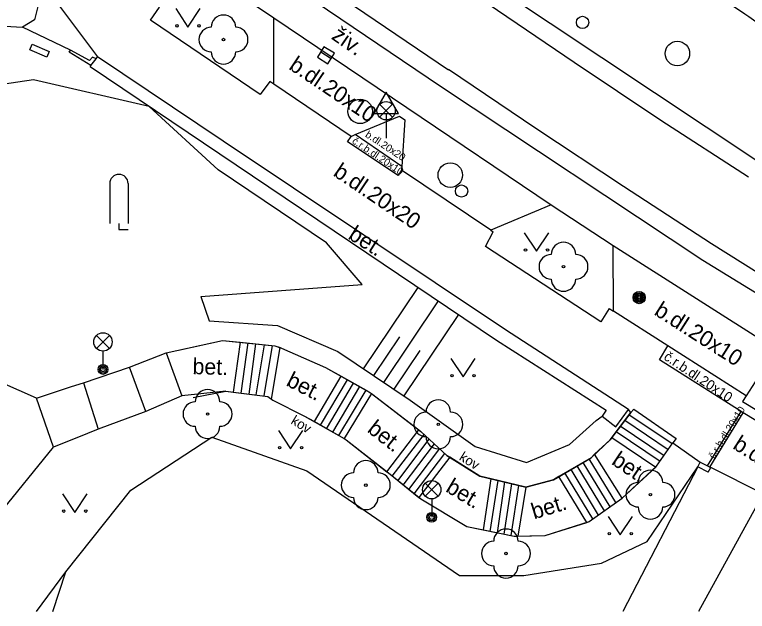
# Model space of a CAD drawing. Extents: x -600391 to -599491, y -1160176 to -1159402.
# Drawn here: x -599639.81 to -599609.9, y -1160176.08 to -1160151.73 of the extents above; entities that cross this region are included whole.
import ezdxf

# ---------------------------------------------------------------- set-up
doc = ezdxf.new("R2010")
doc.units = 0
for name, color, linetype in [('Level 10', 7, 'Continuous'), ('Level 11', 7, 'Continuous'), ('Level 13', 7, 'Continuous'), ('Level 14', 7, 'Continuous'), ('Level 15', 7, 'Continuous'), ('Level 21', 7, 'Continuous'), ('Level 22', 7, 'Continuous'), ('Level 24', 7, 'Continuous'), ('Level 25', 7, 'Continuous'), ('Level 27', 7, 'Continuous'), ('Level 28', 7, 'Continuous'), ('Level 33', 7, 'Continuous'), ('Level 34', 7, 'Continuous'), ('Level 36', 7, 'Continuous'), ('Level 40', 7, 'Continuous'), ('Level 42', 7, 'Continuous'), ('Level 7', 7, 'Continuous'), ('Level 8', 7, 'Continuous'), ('Level 9', 7, 'Continuous')]:
    doc.layers.add(name, color=color, linetype=linetype)

msp = doc.modelspace()

# ---------------------------------------------------------------- linework, layer by layer
at = {"layer": 'Level 10'}
for points in [[(-599592.64, -1160163.17), (-599597.82, -1160159.76), (-599598.73, -1160159.18), (-599598.77, -1160159.16), (-599601.13, -1160157.61), (-599601.18, -1160157.58), (-599602.26, -1160156.87), (-599609.13, -1160152.32), (-599609.84, -1160151.83), (-599610.01, -1160151.72), (-599619.13, -1160145.6), (-599630.78, -1160137.71), (-599635.8, -1160134.3), (-599636.09, -1160134.09), (-599636.74, -1160133.64), (-599640.38, -1160131.18), (-599640.61, -1160131.02), (-599651.38, -1160123.71), (-599657.07, -1160119.84), (-599658.67, -1160118.68), (-599662.19, -1160115.94), (-599667.52, -1160111.29)], [(-599631.46, -1160150.36), (-599629.23, -1160151.86)], [(-599629.24, -1160154.57), (-599629.23, -1160151.86)], [(-599629.24, -1160154.57), (-599629.23, -1160151.86)], [(-599626.08, -1160156.7), (-599629.24, -1160154.57)], [(-599626.08, -1160156.7), (-599625.92, -1160156.63), (-599624.1, -1160155.87), (-599623.89, -1160156.02), (-599624.01, -1160157.93), (-599624.02, -1160158.08)], [(-599626.08, -1160156.7), (-599625.92, -1160156.63), (-599624.1, -1160155.87), (-599623.89, -1160156.02), (-599624.01, -1160157.93), (-599624.02, -1160158.08)], [(-599620.38, -1160160.53), (-599624.02, -1160158.08)], [(-599617.92, -1160159.5), (-599620.38, -1160160.53)], [(-599617.92, -1160159.5), (-599620.38, -1160160.53)], [(-599617.92, -1160159.5), (-599615.38, -1160161.15)], [(-599609.95, -1160167.29), (-599613.15, -1160165.25), (-599615.37, -1160163.83), (-599615.38, -1160161.15)], [(-599609.95, -1160167.29), (-599613.15, -1160165.25), (-599615.37, -1160163.83), (-599615.38, -1160161.15)], [(-599608.73, -1160165.38), (-599609.95, -1160167.29)], [(-599608.73, -1160165.38), (-599609.95, -1160167.29)]]:
    msp.add_lwpolyline(points, dxfattribs=at)
at = {"layer": 'Level 11'}
for p, q in [((-599643.714, -1160176.079), (-599638.23, -1160169.38)), ((-599611.93, -1160170.18), (-599614.992, -1160176.079)), ((-599609.41, -1160171.56), (-599611.895, -1160176.079)), ((-599638.258, -1160176.079), (-599637.72, -1160174.47))]:
    msp.add_line(p, q, dxfattribs=at)
for points in [[(-599576.774, -1160176.079), (-599578.81, -1160175.04), (-599578.82, -1160175.04), (-599585.85, -1160171.36), (-599593.032, -1160167.517), (-599600.1, -1160163.47), (-599609.48, -1160157.72), (-599620.06, -1160150.68), (-599628.64, -1160144.9), (-599637.24, -1160139.08), (-599645.91, -1160133.21), (-599654.83, -1160127.17), (-599659.769, -1160123.732), (-599664.56, -1160120.09), (-599669.916, -1160115.53), (-599675.01, -1160110.68), (-599679.565, -1160105.814), (-599683.84, -1160100.7), (-599687.806, -1160095.364), (-599691.46, -1160089.81), (-599694.56, -1160084.67), (-599703.07, -1160070.36)], [(-599706.78, -1160073.12), (-599698.31, -1160087.39), (-599695.34, -1160092.36), (-599691.52, -1160098.145), (-599687.4, -1160103.72), (-599687.39, -1160103.72), (-599682.907, -1160109.099), (-599678.11, -1160114.2), (-599672.902, -1160119.149), (-599667.4, -1160123.77), (-599662.334, -1160127.573), (-599657.12, -1160131.17), (-599648.43, -1160137.05), (-599639.61, -1160143.02), (-599631.11, -1160148.78), (-599622.43, -1160154.65), (-599611.72, -1160161.75), (-599602.22, -1160167.57), (-599602.21, -1160167.57), (-599587.73, -1160175.57), (-599586.751, -1160176.079)], [(-599642.36, -1160148.43), (-599637.98, -1160151.39), (-599637.17, -1160152.47), (-599636.43, -1160153.46)], [(-599638.85, -1160151.35), (-599639.01, -1160151.94), (-599639.49, -1160152.25)], [(-599629.24, -1160154.57), (-599629.4, -1160154.46), (-599629.79, -1160154.99), (-599634.27, -1160151.96), (-599633.9, -1160151.43), (-599634.09, -1160151.3)], [(-599629.23, -1160151.86), (-599623.81, -1160155.52), (-599617.92, -1160159.5)], [(-599641.43, -1160152.14), (-599639.49, -1160152.25)], [(-599637.53, -1160153.19), (-599639.49, -1160152.25)], [(-599636.64, -1160153.47), (-599636.76, -1160153.61), (-599637.53, -1160153.19)], [(-599636.49, -1160153.54), (-599636.64, -1160153.47)], [(-599636.73, -1160153.85), (-599620.14, -1160165.02), (-599615.67, -1160167.87), (-599615.83, -1160168.12), (-599615.28, -1160168.55)], [(-599624.02, -1160158.08), (-599624.16, -1160158.3), (-599626.23, -1160156.92), (-599626.08, -1160156.7)], [(-599624.01, -1160157.93), (-599625.92, -1160156.63)], [(-599615.54, -1160163.72), (-599615.89, -1160164.27), (-599620.59, -1160161.19), (-599620.28, -1160160.59)], [(-599620.38, -1160160.53), (-599620.28, -1160160.59)], [(-599615.38, -1160161.15), (-599608.73, -1160165.38)], [(-599632.22, -1160163.23), (-599631.87, -1160164.23)], [(-599615.54, -1160163.72), (-599615.37, -1160163.83)], [(-599633.63, -1160165.53), (-599631.33, -1160165.03)], [(-599631.33, -1160165.03), (-599630.61, -1160165.1), (-599629.19, -1160165.24), (-599628.98, -1160165.32), (-599628.92, -1160165.34), (-599627.13, -1160166.13), (-599626.48, -1160166.49), (-599625.47, -1160167.06), (-599625.29, -1160167.16), (-599625.25, -1160167.19), (-599623.32, -1160168.67), (-599623.23, -1160168.74), (-599622.17, -1160169.72)], [(-599630.61, -1160165.1), (-599630.89, -1160167.14)], [(-599630.3, -1160165.13), (-599630.58, -1160167.18)], [(-599629.98, -1160165.16), (-599630.26, -1160167.22)], [(-599629.95, -1160167.25), (-599629.61, -1160165.2)], [(-599629.63, -1160167.29), (-599629.29, -1160165.23)], [(-599635.13, -1160166.11), (-599633.63, -1160165.53)], [(-599633.63, -1160165.53), (-599632.99, -1160167.29)], [(-599629.33, -1160167.42), (-599628.98, -1160165.32)], [(-599605.73, -1160170.61), (-599606.57, -1160170.1), (-599606.66, -1160170.05), (-599610.08, -1160167.98), (-599610.16, -1160167.93), (-599613.49, -1160165.82), (-599613.15, -1160165.25)], [(-599637.01, -1160166.75), (-599635.13, -1160166.11)], [(-599634.46, -1160167.93), (-599635.13, -1160166.11)], [(-599627.58, -1160168.34), (-599626.48, -1160166.49)], [(-599627.33, -1160168.48), (-599626.23, -1160166.63)], [(-599638.92, -1160167.38), (-599640.34, -1160166.75), (-599642.41, -1160167.34)], [(-599638.92, -1160167.38), (-599637.495, -1160166.91), (-599637.01, -1160166.75)], [(-599637.01, -1160166.75), (-599636.4, -1160168.64)], [(-599627.08, -1160168.63), (-599625.98, -1160166.77)], [(-599626.83, -1160168.77), (-599625.73, -1160166.91)], [(-599632.99, -1160167.29), (-599634.46, -1160167.93)], [(-599631.2, -1160167.1), (-599632.99, -1160167.29)], [(-599631.2, -1160167.1), (-599630.89, -1160167.14), (-599629.48, -1160167.31), (-599629.33, -1160167.42), (-599629.28, -1160167.46), (-599627.98, -1160168.11), (-599627.58, -1160168.34), (-599626.58, -1160168.91), (-599626.37, -1160169.03), (-599626.28, -1160169.08), (-599624.62, -1160170.39), (-599624.56, -1160170.43)], [(-599626.58, -1160168.91), (-599625.47, -1160167.06)], [(-599625.25, -1160167.19), (-599626.37, -1160169.03)], [(-599609.95, -1160167.29), (-599610.1, -1160167.52)], [(-599638.23, -1160169.38), (-599638.92, -1160167.38)], [(-599610.1, -1160167.52), (-599606.46, -1160169.72), (-599606.37, -1160169.77), (-599605.52, -1160170.29)], [(-599614.66, -1160167.96), (-599614.75, -1160167.84)], [(-599614.54, -1160167.83), (-599614.66, -1160167.96)], [(-599614.54, -1160167.83), (-599612.81, -1160169.03), (-599612.94, -1160169.21)], [(-599634.46, -1160167.93), (-599636.4, -1160168.64)], [(-599614.66, -1160167.96), (-599615.44, -1160168.98), (-599615.51, -1160169.08), (-599616.14, -1160169.67), (-599616.28, -1160169.81)], [(-599612.97, -1160169.25), (-599614.74, -1160168.06)], [(-599611.53, -1160170.14), (-599610.16, -1160167.93)], [(-599611.44, -1160170.19), (-599610.08, -1160167.98)], [(-599613.3, -1160169.73), (-599615.09, -1160168.52)], [(-599613.14, -1160169.49), (-599614.91, -1160168.29)], [(-599636.4, -1160168.64), (-599636.838, -1160168.817), (-599638.23, -1160169.38)], [(-599624.62, -1160170.39), (-599623.32, -1160168.67)], [(-599613.47, -1160169.96), (-599615.26, -1160168.75)], [(-599624.4, -1160170.57), (-599623.1, -1160168.86)], [(-599624.17, -1160170.75), (-599622.89, -1160169.05)], [(-599615.44, -1160168.98), (-599613.64, -1160170.19)], [(-599623.95, -1160170.93), (-599622.68, -1160169.25)], [(-599621.35, -1160172.62), (-599620.68, -1160172.76), (-599619.43, -1160173.01), (-599619.28, -1160173.01), (-599618.16, -1160172.98), (-599616.46, -1160172.45), (-599616.36, -1160172.42), (-599615.02, -1160171.46), (-599613.64, -1160170.19), (-599613.61, -1160170.16), (-599612.94, -1160169.21)], [(-599612.94, -1160169.21), (-599611.83, -1160169.99)], [(-599623.72, -1160171.11), (-599622.46, -1160169.44)], [(-599623.5, -1160171.29), (-599622.25, -1160169.64)], [(-599615.02, -1160171.46), (-599616.14, -1160169.67)], [(-599622.05, -1160169.79), (-599623.31, -1160171.44)], [(-599618.95, -1160171.01), (-599620.36, -1160170.67), (-599620.82, -1160170.56), (-599622.05, -1160169.79), (-599622.17, -1160169.72)], [(-599616.28, -1160169.81), (-599617.6, -1160170.58), (-599617.82, -1160170.71)], [(-599615.5, -1160171.81), (-599616.61, -1160170)], [(-599615.27, -1160171.64), (-599616.36, -1160169.85)], [(-599615.98, -1160172.15), (-599617.1, -1160170.29)], [(-599615.74, -1160171.98), (-599616.85, -1160170.14)], [(-599624.56, -1160170.43), (-599623.31, -1160171.44), (-599623.24, -1160171.49), (-599621.35, -1160172.62)], [(-599616.46, -1160172.45), (-599617.6, -1160170.58)], [(-599616.21, -1160172.31), (-599617.35, -1160170.43)], [(-599620.68, -1160172.76), (-599620.36, -1160170.67)], [(-599620.4, -1160172.82), (-599620.08, -1160170.74)], [(-599620.11, -1160172.87), (-599619.8, -1160170.8)], [(-599619.83, -1160172.93), (-599619.52, -1160170.87)], [(-599617.82, -1160170.71), (-599618.95, -1160171.01)], [(-599619.55, -1160172.99), (-599619.24, -1160170.94)], [(-599618.95, -1160171.01), (-599619.28, -1160173.01)]]:
    msp.add_lwpolyline(points, dxfattribs=at)
at = {"layer": 'Level 13'}
for points in [[(-599656.77, -1160130.51), (-599648.01, -1160136.44), (-599639.19, -1160142.41), (-599630.66, -1160148.18), (-599622.1, -1160153.98)], [(-599609.86, -1160158.37), (-599613.43, -1160156.05), (-599616.97, -1160153.69), (-599620.49, -1160151.3)], [(-599611.37, -1160161.08), (-599614.96, -1160158.75), (-599618.54, -1160156.38), (-599622.1, -1160153.97)], [(-599601.88, -1160166.9), (-599605.07, -1160165), (-599608.23, -1160163.06), (-599611.37, -1160161.08)]]:
    msp.add_lwpolyline(points, dxfattribs=at)
at = {"layer": 'Level 14'}
msp.add_lwpolyline([(-599631.87, -1160164.23), (-599629.08, -1160164.42), (-599626.62, -1160165.48), (-599623.67, -1160167.46), (-599621.01, -1160169.36), (-599618.92, -1160170.01), (-599617.17, -1160169.27), (-599616.08, -1160168.29), (-599615.83, -1160168.12)], dxfattribs=at)
at = {"layer": 'Level 15'}
for points in [[(-599623.36, -1160162.86), (-599625.59, -1160166.18)], [(-599622.53, -1160163.41), (-599624.76, -1160166.74)], [(-599621.7, -1160163.97), (-599623.93, -1160167.29)], [(-599624.11, -1160164.88), (-599625.17, -1160166.46)], [(-599623.28, -1160165.44), (-599624.34, -1160167.01)]]:
    msp.add_lwpolyline(points, dxfattribs=at)
at = {"layer": 'Level 21'}
msp.add_lwpolyline([(-599632.22, -1160163.23), (-599625.63, -1160162.75), (-599627.08, -1160161.05), (-599631.51, -1160158.07), (-599634.33, -1160155.48), (-599639.05, -1160154.4), (-599647.01, -1160155.58), (-599651.94, -1160159.14), (-599660.68, -1160161.21), (-599664.34, -1160153.64), (-599667.93, -1160148.13), (-599670.36, -1160143.4), (-599671.33, -1160139.71), (-599675.67, -1160132.25), (-599678.77, -1160130.69), (-599683.2, -1160135.35), (-599690.37, -1160125.58), (-599695.06, -1160124.12), (-599698.92, -1160119.17), (-599710.69, -1160100.66)], dxfattribs=at)
at = {"layer": 'Level 22'}
for centre in [(-599631.29, -1160152.75), (-599617.41, -1160162.02), (-599631.94, -1160168.03), (-599622.52, -1160168.45), (-599625.48, -1160170.93), (-599613.86, -1160171.32), (-599619.76, -1160173.72)]:
    msp.add_circle(centre, 0.05, dxfattribs=at)
for centre, start, end in [((-599631.29, -1160152.25), 0, 180), ((-599631.79, -1160152.75), 90, 270), ((-599630.79, -1160152.75), 270, 90), ((-599631.29, -1160153.25), 180, 0), ((-599617.41, -1160161.52), 0, 180), ((-599617.91, -1160162.02), 90, 270), ((-599616.91, -1160162.02), 270, 90), ((-599617.41, -1160162.52), 180, 0), ((-599631.94, -1160167.53), 0, 180), ((-599632.44, -1160168.03), 90, 270), ((-599631.44, -1160168.03), 270, 90), ((-599622.52, -1160167.95), 0, 180), ((-599623.02, -1160168.45), 90, 270), ((-599622.02, -1160168.45), 270, 90), ((-599631.94, -1160168.53), 180, 0), ((-599622.52, -1160168.95), 180, 0), ((-599625.48, -1160170.43), 0, 180), ((-599625.98, -1160170.93), 90, 270), ((-599624.98, -1160170.93), 270, 90), ((-599613.86, -1160170.82), 0, 180), ((-599614.36, -1160171.32), 90, 270), ((-599613.36, -1160171.32), 270, 90), ((-599625.48, -1160171.43), 180, 0), ((-599613.86, -1160171.82), 180, 0), ((-599619.76, -1160173.22), 0, 180), ((-599620.26, -1160173.72), 90, 270), ((-599619.26, -1160173.72), 270, 90), ((-599619.76, -1160174.22), 180, 0)]:
    msp.add_arc(centre, 0.5, start, end, dxfattribs=at)
at = {"layer": 'Level 24'}
for points in [[(-599639.19, -1160153.17), (-599639.1, -1160152.94)], [(-599639.1, -1160152.94), (-599638.4, -1160153.24)], [(-599638.5, -1160153.47), (-599639.19, -1160153.17)], [(-599638.4, -1160153.24), (-599638.5, -1160153.47)]]:
    msp.add_lwpolyline(points, dxfattribs=at)
at = {"layer": 'Level 25'}
for radius in [0.25, 0.2, 0.15, 0.1, 0.05]:
    msp.add_circle((-599614.32, -1160163.28), radius, dxfattribs=at)
at = {"layer": 'Level 27'}
msp.add_line((-599627.322, -1160153.257), (-599626.898, -1160153.523), dxfattribs=at)
msp.add_lwpolyline([(-599627.455, -1160153.468), (-599627.032, -1160153.735), (-599626.765, -1160153.312), (-599627.188, -1160153.045)], close=True, dxfattribs=at)
for centre in [(-599612.76, -1160153.32), (-599625.71, -1160155.68), (-599622.03, -1160158.28)]:
    msp.add_circle(centre, 0.5, dxfattribs=at)
at = {"layer": 'Level 28'}
for centre in [(-599616.63, -1160152.05), (-599621.57, -1160158.93)]:
    msp.add_circle(centre, 0.25, dxfattribs=at)
at = {"layer": 'Level 33'}
for p, q in [((-599624.915, -1160155.92), (-599624.385, -1160155.39)), ((-599624.915, -1160155.39), (-599624.385, -1160155.92)), ((-599624.65, -1160156.03), (-599624.65, -1160156.78)), ((-599636.475, -1160165.35), (-599635.945, -1160164.82)), ((-599636.475, -1160164.82), (-599635.945, -1160165.35)), ((-599636.21, -1160165.46), (-599636.21, -1160166.21)), ((-599623.055, -1160171.38), (-599622.525, -1160170.85)), ((-599623.055, -1160170.85), (-599622.525, -1160171.38)), ((-599622.79, -1160171.49), (-599622.79, -1160172.24))]:
    msp.add_line(p, q, dxfattribs=at)
for centre, radius in [((-599624.65, -1160155.655), 0.375), ((-599636.21, -1160165.085), 0.375), ((-599636.21, -1160166.21), 0.2), ((-599636.21, -1160166.21), 0.145), ((-599636.21, -1160166.21), 0.0876), ((-599622.79, -1160171.115), 0.375), ((-599622.79, -1160172.24), 0.2), ((-599622.79, -1160172.24), 0.145), ((-599622.79, -1160172.24), 0.0876)]:
    msp.add_circle(centre, radius, dxfattribs=at)
at = {"layer": 'Level 34'}
msp.add_line((-599624.65, -1160155.762), (-599624.65, -1160156.78), dxfattribs=at)
msp.add_lwpolyline([(-599625.15, -1160155.762), (-599624.15, -1160155.762), (-599624.65, -1160154.896)], close=True, dxfattribs=at)
at = {"layer": 'Level 36'}
for p, q in [((-599635.935, -1160158.625), (-599635.935, -1160160.25)), ((-599635.185, -1160158.625), (-599635.185, -1160160.25))]:
    msp.add_line(p, q, dxfattribs=at)
for points in [[(-599633.24, -1160151.49), (-599632.74, -1160152.24), (-599632.24, -1160151.49)], [(-599635.56, -1160160.25), (-599635.56, -1160160.5), (-599635.185, -1160160.5)], [(-599619.01, -1160160.64), (-599618.51, -1160161.39), (-599618.01, -1160160.64)], [(-599622.01, -1160165.76), (-599621.51, -1160166.51), (-599621.01, -1160165.76)], [(-599629.05, -1160168.7), (-599628.55, -1160169.45), (-599628.05, -1160168.7)], [(-599637.86, -1160171.29), (-599637.36, -1160172.04), (-599636.86, -1160171.29)], [(-599615.59, -1160172.21), (-599615.09, -1160172.96), (-599614.59, -1160172.21)]]:
    msp.add_lwpolyline(points, dxfattribs=at)
for centre in [(-599633.19, -1160152.19), (-599632.291, -1160152.19), (-599618.96, -1160161.34), (-599618.061, -1160161.34), (-599621.96, -1160166.46), (-599621.061, -1160166.46), (-599629, -1160169.4), (-599628.101, -1160169.4), (-599637.81, -1160171.99), (-599636.911, -1160171.99), (-599615.54, -1160172.91), (-599614.641, -1160172.91)]:
    msp.add_circle(centre, 0.05, dxfattribs=at)
msp.add_arc((-599635.56, -1160158.625), 0.375, 0, 180, dxfattribs=at)
at = {"layer": 'Level 7'}
msp.add_line((-599638.929, -1160176.079), (-599637.72, -1160174.47), dxfattribs=at)
for points in [[(-599636.7, -1160153.81), (-599637.59, -1160153.26), (-599637.53, -1160153.19)], [(-599636.73, -1160153.85), (-599636.7, -1160153.81), (-599636.49, -1160153.54), (-599636.43, -1160153.46)], [(-599631.3, -1160156.89), (-599636.43, -1160153.46)], [(-599614.75, -1160167.84), (-599619.78, -1160164.59), (-599631.3, -1160156.89)], [(-599615.28, -1160168.55), (-599614.75, -1160167.84)], [(-599637.72, -1160174.47), (-599635.07, -1160171.14), (-599631.76, -1160168.97), (-599627.89, -1160170.35), (-599621.66, -1160174.61), (-599619.03, -1160174.62), (-599615.86, -1160174.12), (-599614, -1160173.23), (-599611.93, -1160170.18)], [(-599611.93, -1160170.18), (-599611.83, -1160169.99), (-599611.53, -1160170.14), (-599611.44, -1160170.19), (-599611.4, -1160170.21)], [(-599611.5, -1160170.4), (-599611.93, -1160170.18)], [(-599611.5, -1160170.4), (-599611.4, -1160170.21)]]:
    msp.add_lwpolyline(points, dxfattribs=at)
at = {"layer": 'Level 8'}
msp.add_lwpolyline([(-599609.26, -1160171.29), (-599611.4, -1160170.21)], dxfattribs=at)
at = {"layer": 'Level 9'}
for points in [[(-599633.13, -1160165.42), (-599631.33, -1160165.03), (-599629.19, -1160165.24), (-599628.92, -1160165.34), (-599627.13, -1160166.13), (-599625.29, -1160167.16), (-599625.25, -1160167.19), (-599623.23, -1160168.74), (-599622.17, -1160169.72), (-599620.82, -1160170.56), (-599618.95, -1160171.01), (-599617.82, -1160170.71), (-599616.28, -1160169.81), (-599615.51, -1160169.08), (-599614.66, -1160167.96)], [(-599632.53, -1160167.36), (-599631.2, -1160167.1), (-599629.48, -1160167.31), (-599629.28, -1160167.46), (-599627.98, -1160168.11), (-599626.37, -1160169.03), (-599626.28, -1160169.08), (-599624.56, -1160170.43), (-599623.24, -1160171.49), (-599621.35, -1160172.62), (-599619.43, -1160173.01), (-599618.16, -1160172.98), (-599616.36, -1160172.42), (-599615.02, -1160171.46), (-599613.61, -1160170.16), (-599612.94, -1160169.21), (-599611.83, -1160169.99)]]:
    msp.add_lwpolyline(points, dxfattribs=at)

# ---------------------------------------------------------------- texts
at = {"layer": 'Level 40'}
for s, height, rotation, p in [('živ.', 0.65, 325.1493, (-599626.92, -1160152.7)), ('b.dl.20x10', 0.65, 326.1056, (-599628.66, -1160153.93)), ('b.dl.20x20', 0.3, 326.6291, (-599625.53, -1160156.7)), ('č.r.b.dl.20x10', 0.3, 326.1818, (-599626.07, -1160156.96)), ('b.dl.20x20', 0.65, 326, (-599626.85, -1160158.28)), ('bet.', 0.65, 327.6867, (-599626.24, -1160160.85)), ('b.dl.20x10', 0.65, 327.4693, (-599613.75, -1160163.95)), ('č.r.b.dl.20x10', 0.4, 326.1818, (-599613.35, -1160165.78)), ('bet.', 0.65, 358.3858, (-599632.56, -1160166.4)), ('bet.', 0.65, 333, (-599628.77, -1160166.85)), ('č.r.b.dl.20x10', 0.3, 58, (-599611.26, -1160169.88)), ('bet.', 0.65, 322, (-599625.46, -1160168.73)), ('b.dl.20x10', 0.65, 327.4693, (-599610.54, -1160169.41)), ('bet.', 0.65, 326, (-599615.49, -1160170.05)), ('bet.', 0.65, 329, (-599622.26, -1160171.17)), ('bet.', 0.65, 17, (-599618.61, -1160172.33))]:
    msp.add_text(s, height=height, rotation=rotation, dxfattribs=at).set_placement(p)
at = {"layer": 'Level 42'}
for rotation, p in [(328.7031, (-599628.57, -1160168.4)), (328, (-599621.7, -1160169.88))]:
    msp.add_text('kov', height=0.4, rotation=rotation, dxfattribs=at).set_placement(p)

doc.saveas('drawing.dxf')
